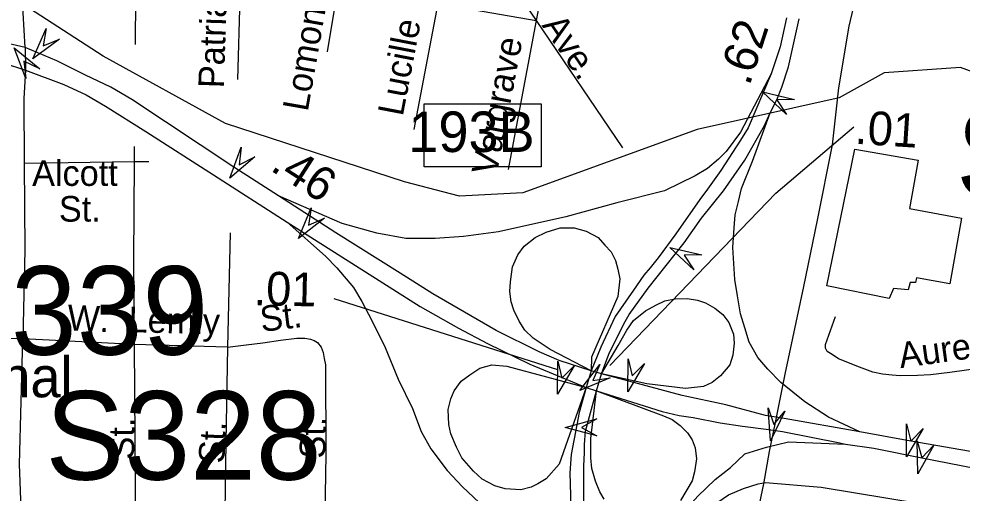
# Model space of a CAD drawing. Extents: x 1547597 to 1699558, y 810033 to 920809.
# Drawn here: x 1633863 to 1637363, y 843568 to 845325 of the extents above; entities that cross this region are included whole.
import ezdxf

# ---------------------------------------------------------------- set-up
doc = ezdxf.new("R2010")
doc.units = 0
for name, color, linetype in [('Exist Cultural Educational Facility High Label', 7, 'Continuous'), ('Exist Cultural Warehouse Building Footprint', 7, 'Continuous'), ('Exist Hydrographic Creek Single Shore', 7, 'Continuous'), ('Exist Railroad Mainline', 7, 'Continuous'), ('Exist Road Non-System Type 51', 7, 'Continuous'), ('Exist Road Non-System Type 51 Label', 7, 'Continuous'), ('Exist Road Primary Interstate Divided Center Attributed', 7, 'Continuous'), ('Exist Road Primary Interstate Interchange CELL', 7, 'Continuous'), ('Exist Road Primary Interstate Mileage Hundredths English Label', 7, 'Continuous'), ('Exist Road Primary Interstate Ramp 1 Lane Attributed', 7, 'Continuous'), ('Exist Road Primary Interstate Structure Cantilever Sign Attributed CELL', 7, 'Continuous'), ('Exist Road Primary Interstate Structure Ovrhead Sign Attributed CELL', 7, 'Continuous'), ('Exist Road Primary Interstate Structure Ovrhead Sign Number Label', 7, 'Continuous'), ('Exist Road Primary US Divided Attributed', 7, 'Continuous'), ('Exist Road Primary US Mileage Hundredths English Label', 7, 'Continuous'), ('Exist Road Primary US Ramp 1 Lane  Attributed', 7, 'Continuous'), ('Exist Road Primary US Structure Non-Sys NCDOT Attributed CELL', 7, 'Continuous'), ('Exist Road Primary US Structure RailRoad Attributed CELL', 7, 'Continuous'), ('Exist Road Secondary Structure Standard Bridge Attributed CELL', 7, 'Continuous'), ('Exist Road Secondary Type 51 Attributed', 7, 'Continuous')]:
    doc.layers.add(name, color=color, linetype=linetype)

msp = doc.modelspace()

# ---------------------------------------------------------------- linework, layer by layer
at = {"layer": 'Exist Cultural Warehouse Building Footprint'}
msp.add_lwpolyline([(1636965, 844842.1), (1637199.3, 844800.8), (1637167.4, 844622.6), (1637360.5, 844586.9), (1637317.4, 844343), (1637193.7, 844365.5), (1637189.9, 844348.6), (1637169.3, 844348.6), (1637161.8, 844320.5), (1637107.4, 844326.1), (1637092.4, 844288.6), (1636860, 844335.5)], close=True, dxfattribs=at)
at = {"layer": 'Exist Hydrographic Creek Single Shore'}
msp.add_lwpolyline([(1639777.9, 843989.4), (1638758, 844518.9), (1638485, 844623), (1638168, 844668.8), (1637703.9, 844858.7), (1637498, 845092.7), (1637356.9, 845144.8), (1637072.9, 845124.3), (1636906, 845032.6), (1636378.9, 844915.2), (1635732.9, 844680.2), (1635497.4, 844667.4), (1635292.9, 844720.6), (1634628.9, 844937.6), (1634175.6, 845186.2), (1633880.8, 845376.5), (1633527.5, 845554.8), (1633368.4, 845583.5), (1633129.8, 845522.9), (1632911.4, 845446.3), (1632436.5, 845291.3), (1631850.8, 845054.7)], dxfattribs=at)
at = {"layer": 'Exist Railroad Mainline'}
msp.add_lwpolyline([(1636512.2, 843055.3), (1636626.5, 843602.4), (1636647.3, 843721.8), (1636670.3, 843829.5), (1636706.2, 844008.1), (1636775.1, 844332.9), (1636825.6, 844578.7), (1636882.1, 844857.7), (1636905.6, 845069), (1636943.4, 845297.4), (1637015.2, 845601.3)], dxfattribs=at)
at = {"layer": 'Exist Road Non-System Type 51'}
for p, q in [((1635497, 845741), (1635782.3, 845318.5)), ((1635847.9, 845677.4), (1635782.3, 845318.5)), ((1634296.1, 845521.4), (1634293.6, 845229.5)), ((1634685.9, 845511.5), (1634673.5, 845099.7)), ((1635046.6, 845447.9), (1635006.8, 845202.6)), ((1635417.4, 845382.2), (1635328.3, 844915.5)), ((1635417.4, 845382.2), (1635782.3, 845318.5)), ((1635782.3, 845318.5), (1635677.7, 844766.2)), ((1635782.3, 845318.5), (1636102.8, 844847.6)), ((1634289.9, 844851.6), (1634290.9, 844795.7)), ((1634290.9, 844795.7), (1633882.3, 844788.8)), ((1634345, 844794.8), (1634290.9, 844795.7)), ((1634646.6, 844532.2), (1634636.2, 844108.4)), ((1634290.4, 844117.8), (1633877.5, 844139.8)), ((1634636.2, 844108.4), (1634290.4, 844117.8))]:
    msp.add_line(p, q, dxfattribs=at)
for points in [[(1633885.6, 845218.3), (1633886.7, 845134.7), (1633880.5, 845029.7), (1633882.3, 844788.8)], [(1633882.3, 844788.8), (1633884.8, 844469.2), (1633877.5, 844139.8)], [(1634290.9, 844795.7), (1634287.4, 844433.8), (1634290.4, 844117.8)], [(1637637.8, 844056), (1637485.5, 844038.5), (1637317.3, 844015.1), (1637245.1, 844006.1), (1637197.2, 844002.9), (1637133.1, 844001.8), (1637103.2, 844004.2), (1637067.2, 844008.7), (1637031.3, 844015.5), (1636981.7, 844034.1), (1636904.3, 844065.3), (1636880.6, 844081.2), (1636861.6, 844092.4), (1636855.7, 844104.3), (1636855.7, 844118.3), (1636892.7, 844221.6)], [(1633877.5, 844139.8), (1633285.8, 844147.1)], [(1633874.2, 843411.9), (1633864.8, 843674.7), (1633877.5, 844139.8)], [(1634636.2, 844108.4), (1634706.2, 844117.3), (1634768.2, 844124.9), (1634833.6, 844134.4), (1634894.2, 844141.7), (1634924.2, 844141.5), (1634944.5, 844138.1), (1634958, 844133.2), (1634970.1, 844125.2), (1634984, 844108.9), (1634991.8, 844088.9), (1634995.5, 844066.8), (1635000.8, 844042.7), (1635001.7, 843710.7), (1634997.1, 843416.9)], [(1634290.4, 844117.8), (1634293, 843765.7), (1634295.4, 843407.7)], [(1634636.2, 844108.4), (1634630.6, 843756.5), (1634625.2, 843412.6)], [(1635443.3, 840597.2), (1635563.1, 840780.2), (1635680.8, 840963.5), (1635765.5, 841136.1), (1635855.1, 841367.5), (1635907.5, 841587.5), (1635940.5, 841860.8), (1635959.2, 842051.4), (1635992.9, 842239), (1636014.4, 842343), (1636041.7, 842518.5), (1636053.2, 842594.5), (1636062.5, 842726.2), (1636078.3, 843004.6), (1636100.5, 843092.5), (1636126.4, 843150.6), (1636166.6, 843224.6), (1636377, 843480), (1636495.2, 843560.7), (1636551.9, 843585.1), (1636605.7, 843602.4), (1636633, 843606.7)], [(1636633, 843606.7), (1636840, 843589.8), (1637327.2, 843508.9)]]:
    msp.add_lwpolyline(points, dxfattribs=at)
at = {"layer": 'Exist Road Primary Interstate Divided Center Attributed'}
for points in [[(1633114.7, 845234.4), (1633187.8, 845236.1), (1633368.9, 845232.7), (1633444.8, 845228.3), (1633597.1, 845209.5), (1633729.4, 845182.3), (1633804.8, 845162.4), (1633886.7, 845134.7)], [(1633885.6, 845218.3), (1633729.4, 845254.3)], [(1634825.6, 844669.4), (1634660.7, 844775.3), (1634281.6, 845026.2), (1634204, 845072.1), (1634109.9, 845115.9), (1634003, 845169.6), (1633885.6, 845218.3)], [(1633886.7, 845134.7), (1634029.9, 845081.6), (1634112.7, 845042.8), (1634184.1, 845001.3), (1634333.8, 844908), (1634585.3, 844747.4), (1634858, 844571.9)], [(1635986.5, 844020.3), (1635867.3, 844059.5), (1635793.4, 844090.6), (1635633.4, 844169.6), (1635398.8, 844306.6), (1635277.2, 844382.5), (1635038.3, 844532.2), (1634825.6, 844669.4)], [(1634858, 844571.9), (1635352.1, 844259.6), (1635493.5, 844178.9), (1635601.1, 844122.2), (1635759, 844045.4), (1635967.8, 843959.3)], [(1636024.5, 844009.6), (1635986.5, 844020.3)], [(1636701.7, 843843.6), (1636632.5, 843855.7), (1636485.9, 843895.1), (1636323.7, 843928.8), (1636024.5, 844009.6)], [(1635967.8, 843959.3), (1636005.8, 843947.1)], [(1636005.8, 843947.1), (1636250.1, 843870.6), (1636312.5, 843855.5), (1636364, 843848.1), (1636464.5, 843828.5), (1636547.8, 843816.2), (1636635.6, 843804.5), (1636695.7, 843795.5)], [(1636982.5, 843794.1), (1636701.7, 843843.6)], [(1636695.7, 843795.5), (1636909.1, 843753.4), (1636930.1, 843749.3)], [(1637699.9, 843669.2), (1637171.8, 843760.6), (1636982.5, 843794.1)], [(1636930.1, 843749.3), (1637035, 843733.9), (1637212.6, 843698), (1637561.6, 843630), (1637714.9, 843603)]]:
    msp.add_lwpolyline(points, dxfattribs=at)
at = {"layer": 'Exist Road Primary Interstate Interchange CELL'}
msp.add_lwpolyline([(1635365.9, 845010), (1635800.8, 845010), (1635800.8, 844776.8), (1635365.9, 844776.8)], close=True, dxfattribs=at)
at = {"layer": 'Exist Road Primary Interstate Mileage Hundredths English Label'}
msp.add_lwpolyline([(1636055.3, 844040.9), (1636671.5, 844678.6), (1636960.8, 844925)], dxfattribs=at)
at = {"layer": 'Exist Road Primary Interstate Ramp 1 Lane Attributed'}
for points in [[(1635986.5, 844020.3), (1635834.3, 844100.3), (1635771.2, 844141.6), (1635739.6, 844171), (1635719.5, 844204.7), (1635698.7, 844244.9), (1635688.7, 844276.9), (1635684.4, 844314.9), (1635686.5, 844350), (1635693.6, 844405.6), (1635713.7, 844450), (1635737.9, 844482.3), (1635778.2, 844514.6), (1635818.6, 844534.7), (1635871, 844550.9), (1635923.4, 844550.9), (1635967.8, 844538.8), (1636012.1, 844514.6), (1636036.3, 844486.3), (1636060.5, 844462.1), (1636076.7, 844429.8), (1636084.7, 844397.6), (1636092.8, 844361.2), (1636084.7, 844296.7), (1635987.9, 844071.3), (1635986.5, 844020.3)], [(1636024.5, 844009.6), (1636086.2, 844114), (1636117.8, 844171.4), (1636142.9, 844207.2), (1636187.4, 844243.1), (1636226.1, 844263.9), (1636259.8, 844279.7), (1636297.2, 844287.6), (1636342.4, 844288.7), (1636380.4, 844283), (1636409.8, 844272.9), (1636445, 844252.8), (1636474.4, 844229.1), (1636496.6, 844199.7), (1636513.9, 844156.7), (1636516.2, 844123.2), (1636512.2, 844078.8), (1636500.1, 844042.5), (1636465.8, 844002), (1636435.6, 843977.6), (1636402.6, 843962.6), (1636335.9, 843954.7), (1636193.1, 843972.6), (1636024.5, 844009.6)], [(1635967.8, 843959.3), (1635867.3, 843674.8), (1635819.3, 843621), (1635788.4, 843601.6), (1635764, 843589.4), (1635724.5, 843580.1), (1635666.4, 843583.3), (1635628.4, 843594.1), (1635581.8, 843619.2), (1635549.5, 843649.4), (1635506.4, 843698.1), (1635486.3, 843738.3), (1635465.5, 843787.1), (1635457.6, 843822.3), (1635455.6, 843877), (1635465.5, 843917.4), (1635477.7, 843946.8), (1635504, 843981.9), (1635536.3, 844006.1), (1635572.6, 844030.4), (1635616.9, 844042.5), (1635673.4, 844038.4), (1635967.8, 843959.3)], [(1636034.6, 843544.7), (1636018, 843571.9), (1636002.2, 843611.7), (1635988.6, 843659), (1635985, 843698.5), (1635984.3, 843769.5), (1636005.8, 843947.1)], [(1636005.8, 843947.1), (1636254.1, 843854.4), (1636286.4, 843840.2), (1636315.8, 843818), (1636343.8, 843790.7), (1636361, 843764.9), (1636371.8, 843735.5), (1636376.8, 843694.9), (1636369.6, 843646.5), (1636361, 843613.5), (1636317.9, 843540.3)]]:
    msp.add_lwpolyline(points, dxfattribs=at)
at = {"layer": 'Exist Road Primary Interstate Structure Cantilever Sign Attributed CELL'}
for points in [[(1634013, 845249.2), (1633914.9, 845176.9), (1633963.7, 845288.6), (1633952.9, 845224.5)], [(1634738.5, 844813.1), (1634645.2, 844734.7), (1634686.8, 844849.3), (1634680.1, 844784.6)], [(1637257, 843745.4), (1637197.7, 843638.9), (1637195.8, 843760.8), (1637212.6, 843698)]]:
    msp.add_lwpolyline(points, close=True, dxfattribs=at)
at = {"layer": 'Exist Road Primary Interstate Structure Ovrhead Sign Attributed CELL'}
for points in [[(1636710.5, 844970.8), (1636621.4, 845054), (1636740.2, 845026.5), (1636675.2, 845025.3)], [(1634997.1, 844586.1), (1634900.6, 844511.6), (1634946.9, 844624.4), (1634937.6, 844560.1)], [(1636366.6, 844394.6), (1636277.5, 844477.8), (1636396.2, 844450.3), (1636331.3, 844449.2)], [(1635923.4, 844039.1), (1635861.2, 843934.3), (1635862.7, 844056.2), (1635877.7, 843992.9)], [(1636183.6, 844048.2), (1636121.7, 843943.2), (1636122.8, 844065.1), (1636138, 844001.9)], [(1636007.5, 843779.5), (1635889.7, 843811), (1636007.5, 843842.6), (1635950.7, 843811)], [(1637217.4, 843806.9), (1637155.6, 843701.9), (1637156.6, 843823.8), (1637171.8, 843760.6)]]:
    msp.add_lwpolyline(points, close=True, dxfattribs=at)
at = {"layer": 'Exist Road Primary US Divided Attributed'}
for points in [[(1636711.3, 845328.9), (1636687.5, 845220.8), (1636654.5, 845120.7)], [(1636650.1, 844976.1), (1636675.2, 845025.3), (1636693.4, 845071.9), (1636717.7, 845146.9), (1636757.9, 845325.2)], [(1636654.5, 845120.7), (1636569.1, 844920.5), (1636540.4, 844875.7), (1636467.2, 844763), (1636417.7, 844694.1), (1636389.7, 844656.1), (1636300.7, 844528.5), (1636234.2, 844438.9), (1636205.1, 844402.6), (1636181.3, 844374.9), (1636143, 844319.5), (1636074.8, 844221.4), (1636021.6, 844108.6), (1635986.5, 844020.3)], [(1636024.5, 844009.6), (1636051, 844082.8), (1636107.6, 844194.9), (1636126.5, 844229.5), (1636197.4, 844326.8), (1636331, 844494.9), (1636395.8, 844586.1), (1636476.8, 844688.2), (1636555.8, 844801.7), (1636628.7, 844929.3), (1636650.1, 844976.1)], [(1635986.5, 844020.3), (1635967.8, 843959.3)], [(1636005.8, 843947.1), (1636024.5, 844009.6)], [(1635967.8, 843959.3), (1635941.3, 843866.1), (1635933.4, 843820.1), (1635911.8, 843711.1), (1635907.5, 843642.9), (1635911.1, 843518), (1635919, 843312.5), (1635926.9, 843140.4), (1635935.5, 842824.5), (1635929.8, 842670.2), (1635909.7, 842521.4), (1635897.5, 842422.3), (1635877.4, 842311.5)], [(1635960.6, 842546.1), (1635977.1, 842814.5), (1635977.1, 842991.1), (1635969.1, 843183.8), (1635961.2, 843423.6), (1635958.7, 843548.7), (1635959, 843668.2), (1635961.3, 843717.1), (1635961.3, 843748.2), (1635964.6, 843797.2), (1636005.8, 843947.1)]]:
    msp.add_lwpolyline(points, dxfattribs=at)
at = {"layer": 'Exist Road Primary US Mileage Hundredths English Label'}
msp.add_line((1635862.4, 844024.9), (1635031.9, 844287.4), dxfattribs=at)
at = {"layer": 'Exist Road Primary US Ramp 1 Lane  Attributed'}
for points in [[(1636654.5, 845120.7), (1636539.7, 844904.7), (1636486.6, 844833.7), (1636458.6, 844805), (1636417.7, 844770.5), (1636372.5, 844743.3), (1636258.1, 844688.1), (1636080.7, 844643.7), (1635892.3, 844591.9), (1635642.3, 844535.4), (1635512.1, 844518.6), (1635407.2, 844510.5), (1635298.4, 844510.5), (1635190.7, 844530.4), (1635062.7, 844566.5), (1634825.6, 844669.4)], [(1636982.5, 843794.1), (1636867.1, 843848.8), (1636778.3, 843905.3), (1636689.6, 843977.9), (1636641.2, 844026.3), (1636604.9, 844070.7), (1636572.7, 844127.2), (1636556.5, 844179.7), (1636540.4, 844232.1), (1636529.6, 844298), (1636519.6, 844359), (1636512.2, 844478.3), (1636516.2, 844550.9), (1636520.2, 844599.3), (1636532.3, 844647.7), (1636544.4, 844696.2), (1636584.8, 844797), (1636650.1, 844976.1)], [(1634858, 844571.9), (1634999.8, 844445.5), (1635042.2, 844402.4), (1635103.9, 844329.2), (1635135.4, 844277.6), (1635172.7, 844207.2), (1635221.7, 844107), (1635270.1, 843990), (1635322.5, 843881.1), (1635354.8, 843796.3), (1635391.1, 843731.8), (1635451.6, 843651.1), (1635508.1, 843590.5), (1635612.9, 843493.7)], [(1635960.6, 842546.1), (1635984.3, 842673.5), (1636012.3, 843022.6), (1636031.7, 843090), (1636049.6, 843143.1), (1636088.4, 843219.5), (1636137.9, 843289.1), (1636170.9, 843332.5), (1636294.6, 843459.1), (1636381.3, 843555.9), (1636446.3, 843618.1), (1636502.8, 843662.4), (1636556.5, 843713.2), (1636637.2, 843737.4), (1636717.8, 843757.6), (1636930.1, 843749.3)]]:
    msp.add_lwpolyline(points, dxfattribs=at)
at = {"layer": 'Exist Road Primary US Structure Non-Sys NCDOT Attributed CELL'}
msp.add_lwpolyline([(1633888.6, 845103.3), (1633845.3, 845217.3), (1633939.8, 845140.2), (1633880.9, 845167.8)], close=True, dxfattribs=at)
at = {"layer": 'Exist Road Primary US Structure RailRoad Attributed CELL'}
msp.add_lwpolyline([(1636705, 843871.3), (1636651.9, 843761.6), (1636643, 843883.2), (1636663.3, 843821.5)], close=True, dxfattribs=at)
at = {"layer": 'Exist Road Secondary Structure Standard Bridge Attributed CELL'}
msp.add_lwpolyline([(1636056.5, 843994.9), (1635944.2, 843947.4), (1636017.8, 844044.7), (1635992.3, 843984.9)], close=True, dxfattribs=at)
at = {"layer": 'Exist Road Secondary Type 51 Attributed'}
msp.add_lwpolyline([(1633885.6, 845218.3), (1633878.9, 845347.6), (1633881.5, 845533.9), (1633881.5, 845656.3), (1633871.2, 845831.7)], dxfattribs=at)

# ---------------------------------------------------------------- texts
at = {"layer": 'Exist Cultural Educational Facility High Label'}
msp.add_text('Forsyth Vocational', height=150, dxfattribs=at).set_placement((1632400.4, 843922.7))
at = {"layer": 'Exist Road Non-System Type 51 Label'}
for s, rotation, p in [('Lomond', 80.0593, (1634934.3, 844978.6)), ('Patria', 88.2795, (1634623.3, 845067.1)), ('Lucille', 79.1877, (1635286.9, 844961.1)), ('Ave.', 304.2284, (1635801.3, 845300.7)), ('Vargrave', 79.1883, (1635635.1, 844741.6)), ('Alcott', 0.0629, (1633911.7, 844705.7)), ('St.', 0.0629, (1634011.1, 844573.5)), ('W.', 357.5345, (1634041, 844170.9)), ('Lemly', 358.4984, (1634268.7, 844164.2)), ('St.', 6.9382, (1634763, 844164.6)), ('Aureole', 7.9215, (1637133.9, 844030.3)), ('St.', 89.3263, (1634289.6, 843691.7)), ('St.', 88.8884, (1634998.8, 843695.1)), ('St.', 88.047, (1634624.6, 843676.6))]:
    msp.add_text(s, height=95, rotation=rotation, dxfattribs=at).set_placement(p)
at = {"layer": 'Exist Road Primary Interstate Interchange CELL'}
msp.add_text('193B', height=150, dxfattribs=at).set_placement((1635307.7, 844831.6))
at = {"layer": 'Exist Road Primary Interstate Mileage Hundredths English Label'}
for s, rotation, p in [('.01', 356.2922, (1636962.6, 844862.3)), ('.46', 327.1929, (1634791.4, 844765.8))]:
    msp.add_text(s, height=125, rotation=rotation, dxfattribs=at).set_placement(p)
at = {"layer": 'Exist Road Primary Interstate Structure Ovrhead Sign Number Label'}
for s, p in [('S327', (1637339.6, 844660)), ('S339', (1633540.5, 844080.4)), ('S328', (1633961.2, 843617.4))]:
    msp.add_text(s, height=328.08, dxfattribs=at).set_placement(p)
at = {"layer": 'Exist Road Primary US Mileage Hundredths English Label'}
for s, rotation, p in [('.62', 71.7501, (1636573.2, 845073.7)), ('.01', 358.6716, (1634732.7, 844264.4))]:
    msp.add_text(s, height=125, rotation=rotation, dxfattribs=at).set_placement(p)

doc.saveas('drawing.dxf')
